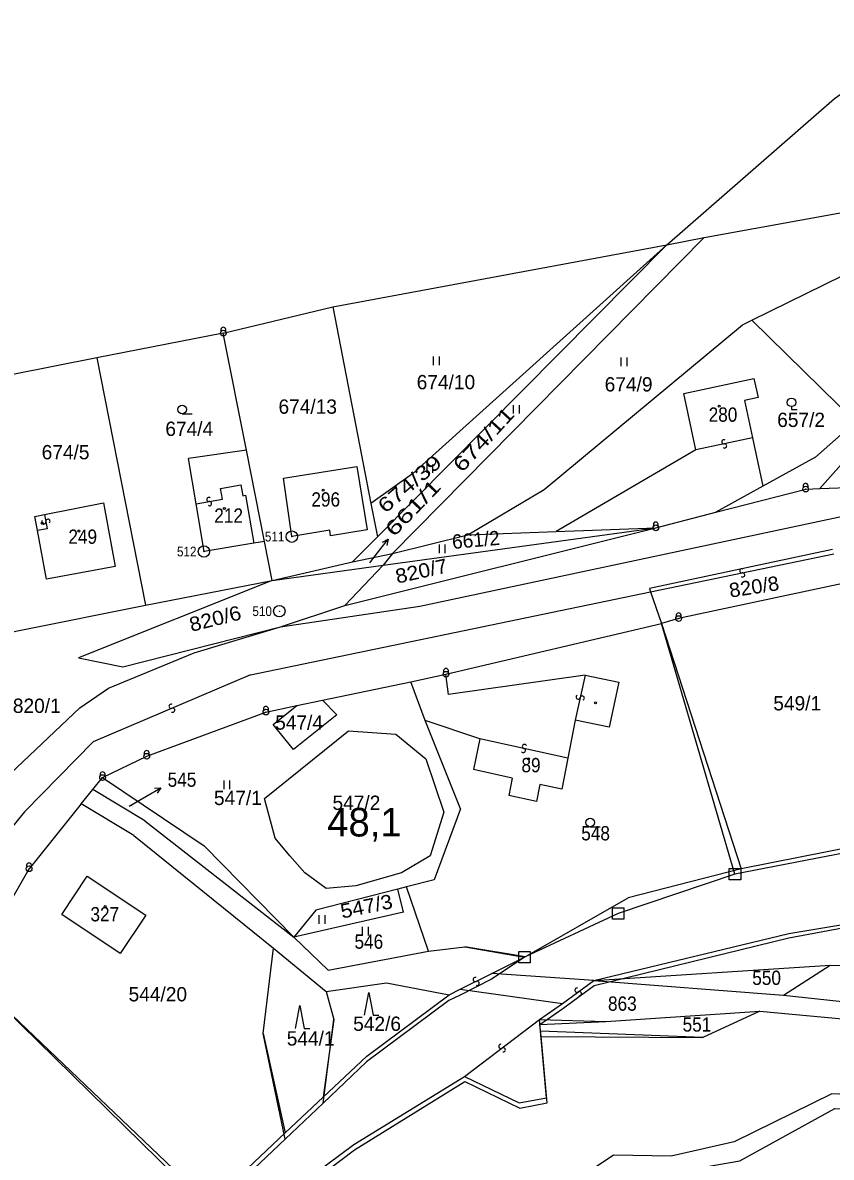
# Model space of a CAD drawing. Extents: x -680102 to -677253, y -1007548 to -1006096.
# Drawn here: x -679441.7 to -679300.2, y -1007036.6 to -1006838.2 of the extents above; entities that cross this region are included whole.
import ezdxf
from ezdxf.enums import TextEntityAlignment as Align

# ---------------------------------------------------------------- set-up
doc = ezdxf.new("R2010")
doc.units = 0
for name, color, linetype, lineweight in [('1', 7, 'Continuous', 25), ('11', 7, 'Continuous', 25), ('16', 7, 'Continuous', 25), ('24', 7, 'Continuous', 25), ('25', 7, 'Continuous', 25), ('35', 7, 'Continuous', 25), ('4', 7, 'Continuous', 25)]:
    doc.layers.add(name, color=color, linetype=linetype, lineweight=lineweight)
for name, color, linetype in [('17', 7, 'Continuous'), ('18', 7, 'Continuous'), ('19', 7, 'Continuous'), ('56', 7, 'Continuous')]:
    doc.layers.add(name, color=color, linetype=linetype)

msp = doc.modelspace()

# ---------------------------------------------------------------- linework, layer by layer
at = {"layer": '1'}
for p, q in [((-679322.48, -1006875.79), (-679272.92, -1006866.8)), ((-679329, -1006877.04), (-679379.61, -1006928.15)), ((-679322.48, -1006875.79), (-679376.95, -1006931.06)), ((-679406.56, -1006892.49), (-679387.4, -1006887.88)), ((-679295.97, -1006908.03), (-679314.12, -1006890.25)), ((-679402.53, -1006912.95), (-679406.56, -1006892.49)), ((-679428.68, -1006896.85), (-679420.19, -1006940.08)), ((-679323.9, -1006912.93), (-679326.02, -1006903.08)), ((-679315.42, -1006904.31), (-679314.02, -1006910.81)), ((-679314.02, -1006910.81), (-679312.19, -1006919.29)), ((-679402.53, -1006912.95), (-679412.65, -1006914.44)), ((-679411.32, -1006922.36), (-679412.65, -1006914.44)), ((-679323.9, -1006912.93), (-679348.37, -1006927.21)), ((-679303, -1006914.21), (-679312.19, -1006919.29)), ((-679296.56, -1006913.3), (-679302.24, -1006919.69)), ((-679312.19, -1006919.29), (-679320.4, -1006923.83)), ((-679304.71, -1006919.78), (-679302.24, -1006919.69)), ((-679302.24, -1006919.69), (-679293.97, -1006919.39)), ((-679409.92, -1006930.72), (-679411.32, -1006922.36)), ((-679379.61, -1006928.15), (-679383.99, -1006932.5)), ((-679401.21, -1006929.23), (-679409.92, -1006930.72)), ((-679399.38, -1006928.92), (-679401.21, -1006929.23)), ((-679398.03, -1006935.77), (-679383.99, -1006932.5)), ((-679376.95, -1006931.06), (-679378.62, -1006933.1)), ((-679378.62, -1006933.1), (-679385.33, -1006940.13)), ((-679398.03, -1006935.77), (-679431.88, -1006949.27)), ((-679424.15, -1006950.87), (-679396.57, -1006943.87)), ((-679367.62, -1006952.15), (-679329.93, -1006943.26)), ((-679329.93, -1006943.26), (-679315.98, -1006986.21)), ((-679431.88, -1006949.27), (-679424.15, -1006950.87)), ((-679373.78, -1006953.47), (-679367.62, -1006952.15)), ((-679389.24, -1006956.71), (-679373.78, -1006953.47)), ((-679397.84, -1006960.92), (-679393.71, -1006957.65)), ((-679386.73, -1006959.26), (-679389.24, -1006956.71)), ((-679386.73, -1006959.26), (-679394.27, -1006965.32)), ((-679361.67, -1006963.46), (-679371.27, -1006960.23)), ((-679399.33, -1006973.86), (-679384.66, -1006962.08)), ((-679394.27, -1006965.32), (-679397.84, -1006960.92)), ((-679384.66, -1006962.08), (-679376.37, -1006962.62)), ((-679376.37, -1006962.62), (-679371.13, -1006966.97)), ((-679361.67, -1006963.46), (-679362.81, -1006968.81)), ((-679371.13, -1006966.97), (-679367.99, -1006976.27)), ((-679429.36, -1006972.31), (-679427.68, -1006970.23)), ((-679356.03, -1006970.33), (-679362.81, -1006968.81)), ((-679356.03, -1006970.33), (-679356.62, -1006973.35)), ((-679420.27, -1006977.81), (-679429.36, -1006972.31)), ((-679351.18, -1006971.41), (-679351.77, -1006974.43)), ((-679347.37, -1006972.26), (-679351.18, -1006971.41)), ((-679397.51, -1006980.83), (-679399.33, -1006973.86)), ((-679351.77, -1006974.43), (-679356.62, -1006973.35)), ((-679431.4, -1006974.84), (-679440.53, -1006986.17)), ((-679367.99, -1006976.27), (-679370.4, -1006983.9)), ((-679365.1, -1006975.68), (-679369.71, -1006988.11)), ((-679420.27, -1006977.81), (-679394.25, -1006998.12)), ((-679394.91, -1006983.93), (-679397.51, -1006980.83)), ((-679392.28, -1006986.89), (-679394.91, -1006983.93)), ((-679370.4, -1006983.9), (-679375.37, -1006986.89)), ((-679375.37, -1006986.89), (-679383.38, -1006989.17)), ((-679369.71, -1006988.11), (-679374.51, -1006989.35)), ((-679375.04, -1006993.79), (-679376.05, -1006989.74)), ((-679370.67, -1007000.61), (-679374.51, -1006989.35)), ((-679353.89, -1007001.63), (-679335.77, -1006991.25)), ((-679390.39, -1006993.43), (-679394.25, -1006998.12)), ((-679375.04, -1006993.79), (-679394.25, -1006998.12)), ((-679399.58, -1007014.97), (-679397.8, -1007000.05)), ((-679359.59, -1007004.48), (-679353.89, -1007001.63)), ((-679308.6, -1007008.25), (-679300.44, -1007003.05)), ((-679451.09, -1007004.55), (-679408.88, -1007044.79)), ((-679341.76, -1007005.7), (-679359.59, -1007004.48)), ((-679388.57, -1007007.63), (-679387.24, -1007012.51)), ((-679381.48, -1007018.92), (-679367.04, -1007008.22)), ((-679351.25, -1007012.55), (-679347.24, -1007009.71)), ((-679339.68, -1007012.87), (-679312.75, -1007011.09)), ((-679312.75, -1007011.09), (-679322.7, -1007015.66)), ((-679312.75, -1007011.09), (-679274.67, -1007014.59)), ((-679387.24, -1007012.51), (-679389.08, -1007026.1)), ((-679351.25, -1007012.55), (-679339.68, -1007012.87)), ((-679399.58, -1007014.97), (-679395.73, -1007032.37)), ((-679322.7, -1007015.66), (-679351.06, -1007014.6)), ((-679389.08, -1007026.1), (-679381.48, -1007018.92))]:
    msp.add_line(p, q, dxfattribs=at)
for points in [[(-679329, -1006877.04), (-679299.67, -1006851.48), (-679280.73, -1006838.22)], [(-679387.4, -1006887.88), (-679329, -1006877.04), (-679322.48, -1006875.79)], [(-679329, -1006877.04), (-679373.48, -1006917.09), (-679380.74, -1006922.3)], [(-679315.74, -1006891.05), (-679314.12, -1006890.25), (-679295.03, -1006880.87)], [(-679387.4, -1006887.88), (-679380.74, -1006922.3), (-679379.61, -1006928.15)], [(-679363.81, -1006927.8), (-679350.45, -1006919.83), (-679315.74, -1006891.05)], [(-679406.56, -1006892.49), (-679428.68, -1006896.85), (-679450.8, -1006901.2), (-679473.17, -1006905.92)], [(-679326.02, -1006903.08), (-679313.77, -1006900.42), (-679313.03, -1006903.79), (-679315.42, -1006904.31)], [(-679290.74, -1006903.43), (-679295.97, -1006908.03), (-679303, -1006914.21)], [(-679398.03, -1006935.77), (-679399.38, -1006928.92), (-679402.53, -1006912.95)], [(-679330.92, -1006926.55), (-679320.4, -1006923.83), (-679304.71, -1006919.78)], [(-679398.03, -1006935.77), (-679378.62, -1006933.1), (-679330.92, -1006926.55)], [(-679396.57, -1006943.87), (-679385.33, -1006940.13), (-679330.92, -1006926.55)], [(-679363.81, -1006927.8), (-679348.37, -1006927.21), (-679330.92, -1006926.55)], [(-679383.99, -1006932.5), (-679376.95, -1006931.06), (-679363.81, -1006927.8)], [(-679300.01, -1006930.32), (-679332.04, -1006937.15), (-679331.83, -1006937.75), (-679329.93, -1006943.26)], [(-679464.35, -1006949.1), (-679442.27, -1006944.48), (-679420.19, -1006940.08), (-679398.03, -1006935.77)], [(-679298.19, -1006936.29), (-679326.93, -1006942.43), (-679329.93, -1006943.26)], [(-679343.28, -1006952.3), (-679367.19, -1006955.72), (-679367.62, -1006952.15)], [(-679343.28, -1006952.3), (-679337.37, -1006953.57), (-679339.05, -1006961.44), (-679345, -1006960.16)], [(-679365.1, -1006975.68), (-679371.27, -1006960.23), (-679373.78, -1006953.47)], [(-679399.11, -1006958.78), (-679393.71, -1006957.65), (-679389.24, -1006956.71)], [(-679427.68, -1006970.23), (-679419.96, -1006966.5), (-679399.11, -1006958.78)], [(-679345, -1006960.16), (-679346.3, -1006966.81), (-679347.37, -1006972.26)], [(-679427.68, -1006970.23), (-679409.89, -1006982.16), (-679394.25, -1006998.12)], [(-679422.2, -1006980.37), (-679431.4, -1006974.84), (-679429.36, -1006972.31)], [(-679236.56, -1006974.65), (-679285.04, -1006980.07), (-679315.98, -1006986.21), (-679335.77, -1006991.25)], [(-679422.2, -1006980.37), (-679397.8, -1007000.05), (-679388.57, -1007007.63)], [(-679464.13, -1007022.76), (-679451.09, -1007004.55), (-679440.53, -1006986.17)], [(-679341.76, -1007005.7), (-679307.68, -1006997.47), (-679237.14, -1006985.75)], [(-679383.38, -1006989.17), (-679388.55, -1006989.63), (-679392.28, -1006986.89)], [(-679374.51, -1006989.35), (-679376.05, -1006989.74), (-679390.39, -1006993.43)], [(-679341.76, -1007005.7), (-679300.44, -1007003.05), (-679252.42, -1007003.26), (-679240.62, -1007000.1), (-679230.44, -1006995.31)], [(-679394.25, -1006998.12), (-679388.22, -1007003.9), (-679370.67, -1007000.61)], [(-679370.67, -1007000.61), (-679364.3, -1006999.82), (-679353.89, -1007001.63)], [(-679388.57, -1007007.63), (-679378.03, -1007006.12), (-679367.04, -1007008.22)], [(-679341.76, -1007005.7), (-679308.6, -1007008.25), (-679251.29, -1007014.46)], [(-679367.04, -1007008.22), (-679365.11, -1007007.25), (-679347.24, -1007009.71)], [(-679350.01, -1007026.23), (-679351.06, -1007014.6), (-679351.25, -1007012.55)], [(-679475.39, -1007165.44), (-679458.72, -1007142.92), (-679428.63, -1007089.4), (-679414.61, -1007067.19), (-679392.8, -1007041.16), (-679383.74, -1007034.41), (-679364.39, -1007022.5), (-679354.81, -1007027.12), (-679350.01, -1007026.23)], [(-679281.81, -1007027.69), (-679288.12, -1007026.06), (-679300.13, -1007025.55), (-679317.23, -1007033.9), (-679328.22, -1007036.44), (-679338.3, -1007036.24), (-679352.63, -1007045.79), (-679380.01, -1007071.86), (-679387.43, -1007092.29), (-679392.71, -1007125.35), (-679397.19, -1007140.32), (-679410.92, -1007159.43), (-679421.1, -1007177.36), (-679440.73, -1007187.9), (-679453.05, -1007204.6)], [(-679408.88, -1007044.79), (-679395.73, -1007032.37), (-679389.08, -1007026.1)], [(-679383.65, -1007091.96), (-679377.34, -1007073.15), (-679357.2, -1007054.13), (-679337.25, -1007039.46), (-679329.01, -1007039.46), (-679316.21, -1007037.24), (-679299.62, -1007028.07), (-679286.9, -1007028.88), (-679282.32, -1007030.74)]]:
    msp.add_lwpolyline(points, dxfattribs=at)
for points in [[(-679396.03, -1006917.89), (-679383.22, -1006915.8), (-679381.4, -1006926.93), (-679387.82, -1006927.97), (-679387.94, -1006926.97), (-679394.58, -1006928.09)], [(-679439.54, -1006924.56), (-679437.82, -1006924.24), (-679427.49, -1006922.2), (-679425.45, -1006933.31), (-679437.51, -1006935.54), (-679439.08, -1006927.02)], [(-679430.37, -1006987.49), (-679420.13, -1006994.31), (-679424.6, -1007000.99), (-679434.8, -1006994.17)]]:
    msp.add_lwpolyline(points, close=True, dxfattribs=at)
at = {"layer": '11'}
for p, q in [((-679307.65, -1006998.26), (-679274.29, -1006992.06)), ((-679341.71, -1007006.56), (-679307.65, -1006998.26)), ((-679347.18, -1007010.58), (-679341.71, -1007006.56)), ((-679351.19, -1007013.43), (-679347.18, -1007010.58)), ((-679351.19, -1007013.43), (-679339.68, -1007012.87)), ((-679350.99, -1007015.48), (-679351.19, -1007013.43)), ((-679350.99, -1007015.48), (-679322.7, -1007015.66)), ((-679349.92, -1007027.11), (-679350.99, -1007015.48)), ((-679383.64, -1007035.35), (-679364.31, -1007023.4)), ((-679364.31, -1007023.4), (-679354.72, -1007028.01)), ((-679354.72, -1007028.01), (-679349.92, -1007027.11)), ((-679392.68, -1007042.12), (-679383.64, -1007035.35))]:
    msp.add_line(p, q, dxfattribs=at)
for points in [[(-679285.14, -1006980.92), (-679317.07, -1006987.11), (-679329.93, -1006943.26)], [(-679317.07, -1006987.11), (-679337.52, -1006994), (-679353.76, -1007001.56), (-679364.3, -1006999.82)], [(-679353.76, -1007001.56), (-679359.65, -1007005.48), (-679365.16, -1007008.26), (-679367.09, -1007009.23), (-679381.51, -1007019.96), (-679389.09, -1007027.16), (-679387.24, -1007012.51)], [(-679395.73, -1007033.44), (-679408.86, -1007045.89), (-679451.09, -1007004.55)], [(-679389.09, -1007027.16), (-679395.73, -1007033.44), (-679399.58, -1007014.97)]]:
    msp.add_lwpolyline(points, dxfattribs=at)
at = {"layer": '16'}
for p, q in [((-679379.57, -1006930.91), (-679377.707, -1006928.559)), ((-679380.96, -1006932.68), (-679379.57, -1006930.91)), ((-679420.1, -1006973.54), (-679417.502, -1006972.04)), ((-679423.02, -1006975.24), (-679420.1, -1006973.54))]:
    msp.add_line(p, q, dxfattribs=at)
for points in [[(-679378.72, -1006929.033), (-679377.707, -1006928.559), (-679377.936, -1006929.654)], [(-679418.618, -1006972.107), (-679417.502, -1006972.04), (-679418.118, -1006972.974)]]:
    msp.add_lwpolyline(points, dxfattribs=at)
at = {"layer": '24'}
for centre, radius in [((-679406.56, -1006892.49), 0.5), ((-679406.56, -1006892.49), 0.022), ((-679304.71, -1006919.78), 0.5), ((-679304.71, -1006919.78), 0.022), ((-679330.92, -1006926.55), 0.5), ((-679330.92, -1006926.55), 0.022), ((-679394.58, -1006928.09), 1), ((-679394.58, -1006928.09), 0.032), ((-679409.95, -1006930.7), 1), ((-679409.95, -1006930.7), 0.032), ((-679396.76, -1006941.13), 1), ((-679396.76, -1006941.13), 0.032), ((-679326.93, -1006942.43), 0.5), ((-679326.93, -1006942.43), 0.022), ((-679367.62, -1006952.15), 0.5), ((-679367.62, -1006952.15), 0.022), ((-679399.11, -1006958.78), 0.5), ((-679399.11, -1006958.78), 0.022), ((-679419.96, -1006966.5), 0.5), ((-679419.96, -1006966.5), 0.022), ((-679427.68, -1006970.23), 0.5), ((-679427.68, -1006970.23), 0.022), ((-679440.53, -1006986.17), 0.5), ((-679440.53, -1006986.17), 0.022)]:
    msp.add_circle(centre, radius, dxfattribs=at)
for centre in [(-679406.561, -1006891.927), (-679304.711, -1006919.217), (-679330.921, -1006925.987), (-679326.931, -1006941.867), (-679367.621, -1006951.587), (-679399.111, -1006958.217), (-679419.961, -1006965.937), (-679427.681, -1006969.667), (-679440.531, -1006985.607)]:
    msp.add_arc(centre, 0.437, 328.35109, 209.97456, dxfattribs=at)
at = {"layer": '25'}
for p, q in [((-679369.777, -1006898.095), (-679369.777, -1006896.595)), ((-679368.743, -1006898.095), (-679368.743, -1006896.595)), ((-679336.967, -1006898.295), (-679336.967, -1006896.795)), ((-679335.933, -1006898.295), (-679335.933, -1006896.795)), ((-679413.75, -1006906.6), (-679412, -1006906.6)), ((-679355.807, -1006906.585), (-679355.807, -1006905.085)), ((-679354.773, -1006906.585), (-679354.773, -1006905.085)), ((-679370.927, -1006916.965), (-679370.927, -1006915.465)), ((-679369.893, -1006916.965), (-679369.893, -1006915.465)), ((-679368.777, -1006930.955), (-679368.777, -1006929.455)), ((-679367.743, -1006930.955), (-679367.743, -1006929.455)), ((-679406.427, -1006972.235), (-679406.427, -1006970.735)), ((-679405.393, -1006972.235), (-679405.393, -1006970.735)), ((-679342.38, -1006978.85), (-679340.63, -1006978.85)), ((-679389.777, -1006995.785), (-679389.777, -1006994.285)), ((-679388.743, -1006995.785), (-679388.743, -1006994.285)), ((-679382.217, -1006997.825), (-679382.217, -1006996.325)), ((-679381.183, -1006997.825), (-679381.183, -1006996.325))]:
    msp.add_line(p, q, dxfattribs=at)
for points in [[(-679307.2, -1006905.36), (-679307.2, -1006905.86), (-679306.177, -1006905.86)], [(-679381.87, -1007011.8), (-679381.12, -1007007.8), (-679380.37, -1007011.8), (-679379.37, -1007011.8)], [(-679393.94, -1007014.08), (-679393.19, -1007010.08), (-679392.44, -1007014.08), (-679391.44, -1007014.08)]]:
    msp.add_lwpolyline(points, dxfattribs=at)
for centre, radius in [((-679307.2, -1006904.61), 0.75), ((-679413.75, -1006905.85), 0.75), ((-679319.85, -1006905.28), 0.175), ((-679389.11, -1006919.95), 0.175), ((-679406.38, -1006923.16), 0.175), ((-679438.26, -1006925.75), 0.175), ((-679431.83, -1006927.11), 0.175), ((-679341.45, -1006957.17), 0.175), ((-679353.17, -1006966.95), 0.175), ((-679342.38, -1006978.1), 0.75), ((-679427.23, -1006992.76), 0.175)]:
    msp.add_circle(centre, radius, dxfattribs=at)
for centre, radius, start, end in [((-679319.033, -1006911.509), 0.368, 49.3991, 281.23436), ((-679318.886, -1006912.23), 0.367, 229.26031, 101.61648), ((-679409.09, -1006921.597), 0.367, 47.37901, 279.38774), ((-679408.971, -1006922.324), 0.368, 227.20441, 99.39761), ((-679437.953, -1006925.543), 0.368, 138.08328, 9.77169), ((-679437.228, -1006925.415), 0.367, 317.845, 190.18096), ((-679315.872, -1006934.069), 0.368, 48.82788, 281.28164), ((-679315.729, -1006934.791), 0.368, 229.18139, 101.13034), ((-679344.499, -1006956.146), 0.368, 114.8956, 346.65694), ((-679343.782, -1006956.311), 0.368, 294.66278, 167.25242), ((-679415.7, -1006957.77), 0.368, 60.58344, 292.39983), ((-679415.419, -1006958.449), 0.367, 240.18396, 112.58475), ((-679353.897, -1006964.781), 0.368, 25.03587, 256.76677), ((-679354.061, -1006965.499), 0.368, 204.88483, 77.28606), ((-679362.512, -1007005.54), 0.368, 63.68527, 296.1492), ((-679362.189, -1007006.201), 0.369, 244.13135, 116.22166), ((-679344.714, -1007007.411), 0.368, 73.18782, 305.59445), ((-679344.287, -1007008.011), 0.369, 253.43688, 125.60981), ((-679358.039, -1007017.235), 0.368, 74.36087, 306.59163), ((-679357.602, -1007017.827), 0.369, 254.41966, 126.60794)]:
    msp.add_arc(centre, radius, start, end, dxfattribs=at)
at = {"layer": '35'}
for points in [[(-679318.07, -1006986.11), (-679316.07, -1006986.11), (-679316.07, -1006988.11), (-679318.07, -1006988.11)], [(-679338.52, -1006993), (-679336.52, -1006993), (-679336.52, -1006995), (-679338.52, -1006995)], [(-679354.89, -1007000.63), (-679352.89, -1007000.63), (-679352.89, -1007002.63), (-679354.89, -1007002.63)]]:
    msp.add_lwpolyline(points, close=True, dxfattribs=at)
at = {"layer": '4'}
for p, q in [((-679314.02, -1006910.81), (-679323.9, -1006912.93)), ((-679343.28, -1006952.3), (-679345, -1006960.16)), ((-679346.3, -1006966.81), (-679361.67, -1006963.46)), ((-679365.11, -1007007.25), (-679359.59, -1007004.48)), ((-679347.24, -1007009.71), (-679341.76, -1007005.7)), ((-679364.39, -1007022.5), (-679351.25, -1007012.55))]:
    msp.add_line(p, q, dxfattribs=at)
for points in [[(-679583.52, -1007075.61), (-679568.28, -1007070.4), (-679510.15, -1007046.23), (-679492.51, -1007036.77), (-679474.86, -1007019.28), (-679449.4, -1006974.77), (-679431.68, -1006958.02), (-679426.67, -1006954.59), (-679411.66, -1006948.44), (-679396.57, -1006943.87), (-679372.18, -1006940.28), (-679288.86, -1006922.55), (-679271.84, -1006918.25), (-679261.74, -1006914.21)], [(-679411.32, -1006922.36), (-679406.73, -1006921.56), (-679407.06, -1006919.67), (-679403.49, -1006919.05), (-679403.16, -1006920.95), (-679402.66, -1006920.86), (-679401.21, -1006929.23)], [(-679437.82, -1006924.24), (-679437.36, -1006926.71), (-679439.08, -1006927.02)], [(-679401.81, -1006952.27), (-679331.83, -1006937.75), (-679299.77, -1006931.1)], [(-679401.81, -1006952.27), (-679429.3, -1006963.95), (-679441.31, -1006976.21), (-679448.41, -1006984.8), (-679478.56, -1007034.59)]]:
    msp.add_lwpolyline(points, dxfattribs=at)

# ---------------------------------------------------------------- texts
at = {"layer": '16', "width": 1.45}
msp.add_text('661/1', height=2.5, rotation=46, dxfattribs=at).set_placement((-679376.714, -1006928.268))
at = {"layer": '16', "width": 0.9}
msp.add_text('545', height=2.5, dxfattribs=at).set_placement((-679416.3, -1006971.84))
at = {"layer": '17', "width": 0.9}
for s, p in [('511', (-679395.88, -1006928.94)), ('512', (-679411.25, -1006931.55)), ('510', (-679398.06, -1006941.98))]:
    msp.add_text(s, height=1.7, dxfattribs=at).set_placement(p, align=Align.RIGHT)
at = {"layer": '18'}
for s, height, p in [('674/10', 2.5, (-679372.74, -1006902.32)), ('674/9', 2.5, (-679339.86, -1006902.71)), ('674/13', 2.5, (-679396.91, -1006906.6)), ('657/2', 2.5, (-679309.69, -1006908.92)), ('674/4', 2.5, (-679416.7, -1006910.48)), ('674/5', 2.5, (-679438.33, -1006914.57)), ('661/1', 0.1, (-679380.76, -1006932.48)), ('820/1', 2.5, (-679443.37, -1006958.92)), ('549/1', 2.5, (-679310.37, -1006958.48)), ('547/1', 2.5, (-679408.2, -1006975.03)), ('544/20', 2.5, (-679423.13, -1007009.36)), ('542/6', 2.5, (-679383.85, -1007014.52)), ('544/1', 2.5, (-679395.47, -1007017.09))]:
    msp.add_text(s, height=height, dxfattribs=at).set_placement(p)
for s, height, rotation, width, p in [('674/11', 2.5, 47.3, 1.35, (-679364.801, -1006917.008)), ('674/39', 2.5, 40.5, 1.3, (-679378.218, -1006924.129)), ('820/7', 2.5, 12.4, 1.1, (-679376.148, -1006936.312)), ('820/8', 2.5, 8.9, 1.05, (-679317.884, -1006938.772)), ('820/6', 2.5, 14.1, 1.1, (-679412.145, -1006944.758)), ('545', 0.1, 332.403, 1.25, (-679422.751, -1006975.156)), ('547/3', 2.5, 11.7, 1.1, (-679385.775, -1006994.894))]:
    msp.add_text(s, height=height, rotation=rotation, dxfattribs=dict(at, width=width)).set_placement(p)
msp.add_text('661/2', height=2.5, rotation=5.1, dxfattribs=at).set_placement((-679366.449, -1006930.264))
for s, p in [('547/4', (-679393.309, -1006961.85)), ('547/2', (-679383.28, -1006975.88))]:
    msp.add_text(s, height=2.5, dxfattribs=at).set_placement(p, align=Align.CENTER)
at = {"layer": '18', "width": 0.9}
for s, p in [('548', (-679343.96, -1006981.21)), ('546', (-679383.62, -1007000.16))]:
    msp.add_text(s, height=2.5, dxfattribs=at).set_placement(p)
for s, p in [('550', (-679311.54, -1007006.49)), ('863', (-679336.77, -1007011)), ('551', (-679323.72, -1007014.65))]:
    msp.add_text(s, height=2.5, dxfattribs=at).set_placement(p, align=Align.CENTER)
at = {"layer": '19', "width": 0.9}
for s, p in [('280', (-679321.68, -1006908)), ('296', (-679391.16, -1006922.84)), ('212', (-679408.14, -1006925.66)), ('249', (-679433.66, -1006929.35)), ('89', (-679354.42, -1006969.3))]:
    msp.add_text(s, height=2.5, dxfattribs=at).set_placement(p)
msp.add_text('327', height=2.5, dxfattribs=at).set_placement((-679427.29, -1006995.37), align=Align.CENTER)
at = {"layer": '56'}
msp.add_text('48,1', height=5, dxfattribs=at).set_placement((-679388.39, -1006980.53))

doc.saveas('drawing.dxf')
